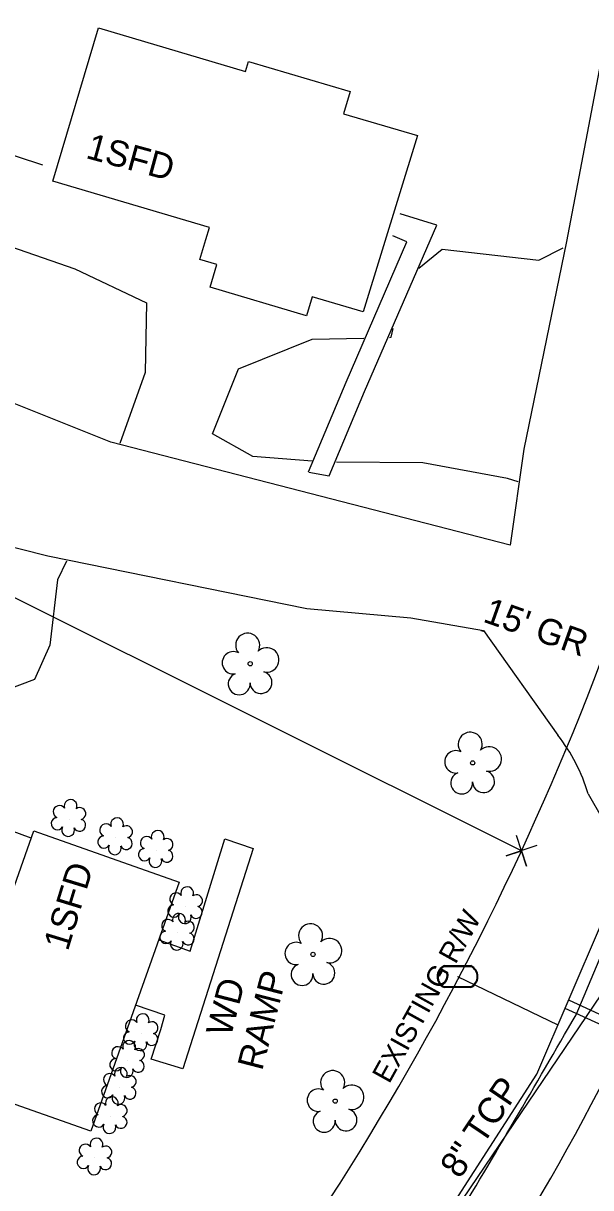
# Model space of a CAD drawing. Extents: x 2089016 to 2094354, y 862840 to 864725.
# Drawn here: x 2091346.4 to 2091434.2, y 863873.2 to 864053.4 of the extents above; entities that cross this region are included whole.
import ezdxf

# ---------------------------------------------------------------- set-up
doc = ezdxf.new("R2010")
doc.units = 0
for name, color, linetype in [('Exist Building', 7, 'Continuous'), ('Exist Building Text', 7, 'Continuous'), ('Exist Horizontal Alignment', 7, 'Continuous'), ('Exist Other Culture Area Outline', 7, 'Continuous'), ('Exist Other Culture Area Outline Text', 7, 'Continuous'), ('Exist Property Corner CELL', 7, 'Continuous'), ('Exist Property Line', 7, 'Continuous'), ('Exist Right of Way Line', 7, 'Continuous'), ('Exist Right of Way Line Text', 7, 'Continuous'), ('Exist Roads EOP', 7, 'Continuous'), ('Exist Roads EOP Other', 7, 'Continuous'), ('Exist Roads Soil', 7, 'Continuous'), ('Exist Roads Soil Text', 7, 'Continuous'), ('Exist Utilities Sanitary Sewer UG Line', 7, 'Continuous'), ('Exist Utilities Sanitary Sewer UG Line Text', 7, 'Continuous'), ('Exist Utilities Water UG Line SUE LOS C', 7, 'Continuous'), ('Exist Vegetation Shrub CELL', 7, 'Continuous'), ('Exist Vegetation Tree CELL', 7, 'Continuous'), ('Exist Vegetation Woods Line', 7, 'Continuous'), ('Pattern 1', 7, 'Continuous')]:
    doc.layers.add(name, color=color, linetype=linetype)

msp = doc.modelspace()

# ---------------------------------------------------------------- linework, layer by layer
at = {"layer": 'Exist Building'}
for points in [[(2091407.39, 864036.09), (2091399, 864008.77), (2091391.12, 864011.1), (2091390.24, 864008.13), (2091375.31, 864012.58), (2091376.35, 864016.08), (2091373.75, 864016.85), (2091374.68, 864019.97), (2091375.23, 864021.8), (2091351, 864029.01), (2091358.06, 864052.71), (2091380.81, 864045.99), (2091381.26, 864047.53), (2091397.01, 864042.88), (2091395.99, 864039.44)], [(2091370.53, 863920.51), (2091356.89, 863881.93), (2091334.42, 863889.87), (2091348.05, 863928.44)]]:
    msp.add_lwpolyline(points, close=True, dxfattribs=at)
at = {"layer": 'Exist Horizontal Alignment'}
msp.add_arc((2091098.16, 864063.33), 380, 321.5759, 346.748, dxfattribs=at)
at = {"layer": 'Exist Other Culture Area Outline'}
msp.add_line((2091347.66, 863927.33), (2091344.44, 863928.47), dxfattribs=at)
for points in [[(2091349.46, 864031.48), (2091330.39, 864037.73), (2091338.81, 864061.48), (2091355.48, 864055.49)], [(2091367.37, 863911.58), (2091372.26, 863909.83), (2091377.59, 863927.18), (2091381.98, 863925.7), (2091371.12, 863891.62), (2091366.23, 863893.12), (2091367.68, 863897.69), (2091368.31, 863899.9), (2091363.79, 863901.47)]]:
    msp.add_lwpolyline(points, dxfattribs=at)
at = {"layer": 'Exist Property Corner CELL'}
msp.add_line((2091423.51, 863925.36), (2091423.51, 863925.36), dxfattribs=at)
msp.add_lwpolyline([(2091425.88, 863926.15), (2091421.14, 863924.57), (2091423.51, 863925.36), (2091424.3, 863922.99), (2091422.72, 863927.73)], dxfattribs=at)
at = {"layer": 'Exist Property Line'}
msp.add_line((2091423.51, 863925.36), (2091208.91, 864032.47), dxfattribs=at)
at = {"layer": 'Exist Right of Way Line'}
for radius in [444.54, 494.54]:
    msp.add_arc((2091020.08, 864112.07), radius, 322.7135, 346.759, dxfattribs=at)
at = {"layer": 'Exist Roads EOP'}
msp.add_line((2091431.95, 863899.97), (2091441.17, 863921.92), dxfattribs=at)
for points in [[(2090159.86, 864177.45), (2090180.67, 864168.73), (2090222.86, 864151.65), (2090264.39, 864134.6), (2090306, 864117.79), (2090347.24, 864101.05), (2090392.99, 864082.57), (2090433.2, 864065.09), (2090472.83, 864048.96), (2090514.73, 864032.43), (2090559.97, 864014.05), (2090601.37, 863997.19), (2090646.29, 863978.82), (2090688.95, 863961.27), (2090733.38, 863942.96), (2090770.05, 863927.33), (2090814.52, 863908.72), (2090858.91, 863891), (2090901.15, 863874.17), (2090939.87, 863858.28), (2090962.72, 863848.64), (2090997.54, 863834.72), (2091036.07, 863819.08), (2091075.6, 863802.48), (2091112.88, 863787.77), (2091153.64, 863770.65), (2091194.67, 863753.49), (2091234.07, 863737.23), (2091276.57, 863719.33), (2091296.56, 863710.75), (2091332.88, 863695.67), (2091370.71, 863680.05), (2091411.45, 863662.85), (2091427.01, 863655.9), (2091440.19, 863646.8), (2091448.83, 863640.62), (2091463.67, 863633.85), (2091467.99, 863632.17), (2091469.11, 863631.07), (2091469.97, 863630.04), (2091470.37, 863629.28)], [(2091458.63, 863915.3), (2091455.43, 863907.16), (2091438.17, 863872.89), (2091417.82, 863841.31), (2091394.13, 863810.14), (2091368.83, 863778.33), (2091355.6, 863760.48), (2091347.95, 863737.92), (2091353.05, 863717.6), (2091353.04, 863717.56), (2091357.07, 863712.82), (2091361.5, 863708.99), (2091398.61, 863693.57), (2091435.17, 863678.96), (2091472.88, 863664.14), (2091513.07, 863651.42), (2091550.28, 863640.44), (2091559.59, 863639.13), (2091561.17, 863638.35), (2091573.07, 863633.85), (2091588.61, 863630.02), (2091610.92, 863627.57), (2091621.33, 863629.04)], [(2091316.71, 863747.76), (2091320.13, 863750.32), (2091334.11, 863765.12), (2091358.4, 863794.91), (2091381.85, 863824.24), (2091385.28, 863828.95), (2091386.17, 863832.05), (2091386.64, 863833.99), (2091391.05, 863839.87), (2091394.85, 863844.48), (2091397.51, 863845.77), (2091399.36, 863846.66), (2091401.03, 863848.65), (2091412.87, 863867.49), (2091431.95, 863899.97)]]:
    msp.add_spline(points, degree=3, dxfattribs=at)
at = {"layer": 'Exist Roads EOP Other'}
for points in [[(2091390.59, 863983.98), (2091393.76, 863983.41), (2091399.24, 863996.46), (2091410.43, 864022.16), (2091404.74, 864023.94)], [(2091390.57, 863984.03), (2091396.4, 863997.91), (2091405.79, 864019.61), (2091403.6, 864020.54)]]:
    msp.add_lwpolyline(points, dxfattribs=at)
at = {"layer": 'Exist Roads Soil'}
msp.add_line((2091433.81, 863934.16), (2091440.87, 863921.84), dxfattribs=at)
for points in [[(2091459.37, 864174.96), (2091454.53, 864144.81), (2091448.34, 864108.66), (2091440.65, 864073.02), (2091430.46, 864019.64), (2091423.86, 863987.54), (2091421.76, 863972.64), (2091359.98, 863988.6), (2091336.21, 863998.07), (2091321.49, 863999.9), (2091315.08, 863979.88), (2091350.22, 863971), (2091390.3, 863962.86), (2091406.39, 863961.4), (2091417.61, 863959.47), (2091429.14, 863943.23)], [(2091417.63, 863959.27), (2091417.28, 863959.39)]]:
    msp.add_lwpolyline(points, dxfattribs=at)
msp.add_ellipse((2091407.82, 863926.63), major_axis=(26.8, 3.75), ratio=0.993351, start_param=0.143802, end_param=0.525366, dxfattribs=at)
at = {"layer": 'Exist Utilities Sanitary Sewer UG Line'}
msp.add_lwpolyline([(2091692.13, 864500.83), (2091501.01, 864105.51), (2091469.71, 863953.2), (2091320.59, 863732.95), (2090957.27, 863880.97), (2090681.31, 863994.88), (2090015.26, 864266.1)], dxfattribs=at)
at = {"layer": 'Exist Utilities Water UG Line SUE LOS C'}
for p, q in [((2091413.62, 863905.87), (2091429.12, 863898.39)), ((2091430.79, 863902.27), (2091458.37, 863889.54)), ((2091430.23, 863900.97), (2091457.5, 863888.61))]:
    msp.add_line(p, q, dxfattribs=at)
msp.add_lwpolyline([(2091311.69, 863687.8), (2091328.33, 863730.1), (2091345.37, 863766.58), (2091360.45, 863789.1), (2091425.86, 863890.78), (2091445.87, 863937.41), (2091455.27, 863961.8)], dxfattribs=at)
at = {"layer": 'Exist Vegetation Shrub CELL'}
for p, q in [((2091353.5, 863930.25), (2091353.5, 863930.25)), ((2091360.7, 863927.42), (2091360.7, 863927.42)), ((2091366.99, 863925.46), (2091366.99, 863925.46)), ((2091371.55, 863916.75), (2091371.55, 863916.75)), ((2091370.29, 863912.64), (2091370.29, 863912.64)), ((2091364.67, 863897.09), (2091364.67, 863897.09)), ((2091362.56, 863892.93), (2091362.56, 863892.93)), ((2091361.28, 863888.77), (2091361.28, 863888.77)), ((2091359.89, 863884.26), (2091359.89, 863884.26)), ((2091357.51, 863877.85), (2091357.51, 863877.85))]:
    msp.add_line(p, q, dxfattribs=at)
for centre, radius, start, end in [((2091352.01, 863931.37), 0.968, 35.8908, 245.4216), ((2091353.73, 863932.29), 0.99, 334.8391, 200.4717), ((2091351.7, 863929.54), 0.955, 95.1099, 327.9534), ((2091355.17, 863931.11), 0.929, 284.4567, 126.0861), ((2091360.93, 863929.46), 0.99, 334.8391, 200.4717), ((2091353.37, 863928.56), 0.984, 151.2797, 21.387), ((2091355.13, 863929.32), 0.937, 204.9913, 73.4601), ((2091359.22, 863928.55), 0.968, 35.8908, 245.4216), ((2091362.38, 863928.29), 0.929, 284.4567, 126.0861), ((2091358.9, 863926.71), 0.955, 95.1099, 327.9534), ((2091362.34, 863926.49), 0.937, 204.9913, 73.4601), ((2091365.51, 863926.58), 0.968, 35.8908, 245.4216), ((2091367.22, 863927.5), 0.99, 334.8391, 200.4717), ((2091368.66, 863926.32), 0.929, 284.4567, 126.0861), ((2091360.58, 863925.73), 0.984, 151.2797, 21.387), ((2091365.19, 863924.75), 0.955, 95.1099, 327.9534), ((2091368.63, 863924.53), 0.937, 204.9913, 73.4601), ((2091366.86, 863923.77), 0.984, 151.2797, 21.387), ((2091371.77, 863918.79), 0.99, 334.8391, 200.4717), ((2091370.06, 863917.87), 0.968, 35.8908, 245.4216), ((2091373.22, 863917.61), 0.929, 284.4567, 126.0861), ((2091369.74, 863916.04), 0.955, 95.1099, 327.9534), ((2091373.18, 863915.82), 0.937, 204.9913, 73.4601), ((2091368.8, 863913.77), 0.968, 35.8908, 245.4216), ((2091370.51, 863914.68), 0.99, 334.8391, 200.4717), ((2091371.42, 863915.06), 0.984, 151.2797, 21.387), ((2091371.96, 863913.51), 0.929, 284.4567, 126.0861), ((2091368.49, 863911.94), 0.955, 95.1099, 327.9534), ((2091371.92, 863911.72), 0.937, 204.9913, 73.4601), ((2091370.16, 863910.96), 0.984, 151.2797, 21.387), ((2091364.9, 863899.13), 0.99, 334.8391, 200.4717), ((2091363.19, 863898.21), 0.968, 35.8908, 245.4216), ((2091366.34, 863897.95), 0.929, 284.4567, 126.0861), ((2091362.87, 863896.38), 0.955, 95.1099, 327.9534), ((2091366.31, 863896.16), 0.937, 204.9913, 73.4601), ((2091361.07, 863894.06), 0.968, 35.8908, 245.4216), ((2091362.79, 863894.98), 0.99, 334.8391, 200.4717), ((2091364.54, 863895.4), 0.984, 151.2797, 21.387), ((2091364.23, 863893.8), 0.929, 284.4567, 126.0861), ((2091360.76, 863892.23), 0.955, 95.1099, 327.9534), ((2091364.19, 863892.01), 0.937, 204.9913, 73.4601), ((2091359.8, 863889.9), 0.968, 35.8908, 245.4216), ((2091361.51, 863890.82), 0.99, 334.8391, 200.4717), ((2091362.43, 863891.25), 0.984, 151.2797, 21.387), ((2091359.48, 863888.07), 0.955, 95.1099, 327.9534), ((2091362.95, 863889.64), 0.929, 284.4567, 126.0861), ((2091360.12, 863886.3), 0.99, 334.8391, 200.4717), ((2091361.15, 863887.09), 0.984, 151.2797, 21.387), ((2091362.92, 863887.85), 0.937, 204.9913, 73.4601), ((2091358.41, 863885.38), 0.968, 35.8908, 245.4216), ((2091361.56, 863885.13), 0.929, 284.4567, 126.0861), ((2091358.09, 863883.55), 0.955, 95.1099, 327.9534), ((2091361.53, 863883.33), 0.937, 204.9913, 73.4601), ((2091359.76, 863882.57), 0.984, 151.2797, 21.387), ((2091356.03, 863878.98), 0.968, 35.8908, 245.4216), ((2091357.74, 863879.89), 0.99, 334.8391, 200.4717), ((2091355.71, 863877.15), 0.955, 95.1099, 327.9534), ((2091359.18, 863878.72), 0.929, 284.4567, 126.0861), ((2091357.38, 863876.17), 0.984, 151.2797, 21.387), ((2091359.15, 863876.93), 0.937, 204.9913, 73.4601)]:
    msp.add_arc(centre, radius, start, end, dxfattribs=at)
at = {"layer": 'Exist Vegetation Tree CELL'}
for p, q in [((2091381.53, 863954.3), (2091381.53, 863954.3)), ((2091415.96, 863938.96), (2091415.96, 863938.96)), ((2091391.25, 863909.31), (2091391.25, 863909.31)), ((2091394.68, 863886.6), (2091394.68, 863886.6))]:
    msp.add_line(p, q, dxfattribs=at)
for centre in [(2091381.53, 863954.3), (2091415.96, 863938.96), (2091391.25, 863909.31), (2091394.68, 863886.6)]:
    msp.add_circle(centre, 0.326, dxfattribs=at)
for centre, radius, start, end in [((2091381.14, 863957.17), 1.86, 330.1651, 219.7134), ((2091378.92, 863954.45), 1.73, 62.6636, 279.3457), ((2091384.08, 863954.89), 1.9, 257.1011, 134.1999), ((2091379.82, 863951.18), 1.69, 111.5671, 6.231), ((2091383.2, 863951.4), 1.7, 181.2822, 74.56), ((2091415.57, 863941.84), 1.86, 330.1651, 219.7134), ((2091418.51, 863939.55), 1.9, 257.1011, 134.1999), ((2091413.35, 863939.12), 1.73, 62.6636, 279.3457), ((2091417.63, 863936.06), 1.7, 181.2822, 74.56), ((2091414.26, 863935.84), 1.69, 111.5671, 6.231), ((2091390.87, 863912.19), 1.86, 330.1651, 219.7134), ((2091388.64, 863909.47), 1.73, 62.6636, 279.3457), ((2091393.8, 863909.9), 1.9, 257.1011, 134.1999), ((2091389.55, 863906.19), 1.69, 111.5671, 6.231), ((2091392.92, 863906.41), 1.7, 181.2822, 74.56), ((2091394.29, 863889.47), 1.86, 330.1651, 219.7134), ((2091397.23, 863887.19), 1.9, 257.1011, 134.1999), ((2091392.07, 863886.75), 1.73, 62.6636, 279.3457), ((2091396.35, 863883.7), 1.7, 181.2822, 74.56), ((2091392.97, 863883.48), 1.69, 111.5671, 6.231)]:
    msp.add_arc(centre, radius, start, end, dxfattribs=at)
at = {"layer": 'Exist Vegetation Woods Line'}
for points in [[(2091343.49, 864020.13), (2091344.44, 864018.86), (2091354.38, 864015.42), (2091365.48, 864010.14), (2091365.27, 863999.36), (2091361.34, 863988.41)], [(2091407.64, 864015.53), (2091411.24, 864018.48), (2091426.18, 864016.78), (2091429.95, 864018.68)], [(2091403.08, 864004.82), (2091403.32, 864004.83), (2091403.66, 864006.18)], [(2091391.12, 863985.68), (2091381.95, 863986.36), (2091375.7, 863989.9), (2091379.73, 863999.97), (2091391.11, 864004.52), (2091399.13, 864004.72)], [(2091422.97, 863982.46), (2091421.33, 863982.96), (2091408.23, 863985.39), (2091394.87, 863985.5)], [(2091353.12, 863970.19), (2091351.69, 863967.3), (2091350.55, 863957.2), (2091348.13, 863951.88), (2091341.54, 863949.39), (2091335.86, 863955.16), (2091336.64, 863964.62), (2091335.49, 863974.49)]]:
    msp.add_lwpolyline(points, dxfattribs=at)
at = {"layer": 'Pattern 1'}
msp.add_line((2091413.62, 863905.87), (2091413.62, 863905.87), dxfattribs=at)
for points in [[(2091411.58, 863907.57), (2091415.66, 863907.57)], [(2091411.58, 863907.44), (2091415.66, 863907.44)], [(2091415.66, 863904.31), (2091411.56, 863904.31)], [(2091415.66, 863904.17), (2091411.56, 863904.17)]]:
    msp.add_lwpolyline(points, dxfattribs=at)
for centre, radius, start, end in [((2091412.31, 863905.87), 1.86, 113.178, 245.9794), ((2091412.32, 863905.87), 1.73, 115.3009, 243.7824), ((2091414.91, 863905.87), 1.86, 293.6483, 66.3084), ((2091414.92, 863905.87), 1.73, 295.1272, 64.8728)]:
    msp.add_arc(centre, radius, start, end, dxfattribs=at)

# ---------------------------------------------------------------- texts
at = {"layer": 'Exist Building Text'}
for rotation, p in [(344.7372, (2091355.94, 864032.61)), (73.033, (2091353.31, 863909.71))]:
    msp.add_text('1SFD', height=4, rotation=rotation, dxfattribs=at).set_placement(p)
at = {"layer": 'Exist Other Culture Area Outline Text'}
for s, p in [('WD ', (2091378.52, 863896.4)), ('RAMP', (2091383.37, 863891.18))]:
    msp.add_text(s, height=4, rotation=75.5176, dxfattribs=at).set_placement(p)
at = {"layer": 'Exist Right of Way Line Text'}
msp.add_text('EXISTING R/W', height=3.2, rotation=60.9744, dxfattribs=at).set_placement((2091403.04, 863889.17))
at = {"layer": 'Exist Roads Soil Text'}
msp.add_text("15' GR", height=4, rotation=340.4632, dxfattribs=at).set_placement((2091417.38, 863960.86))
at = {"layer": 'Exist Utilities Sanitary Sewer UG Line Text'}
msp.add_text('8" TCP', height=4, rotation=55.9011, dxfattribs=at).set_placement((2091413.96, 863874.43))

doc.saveas('drawing.dxf')
